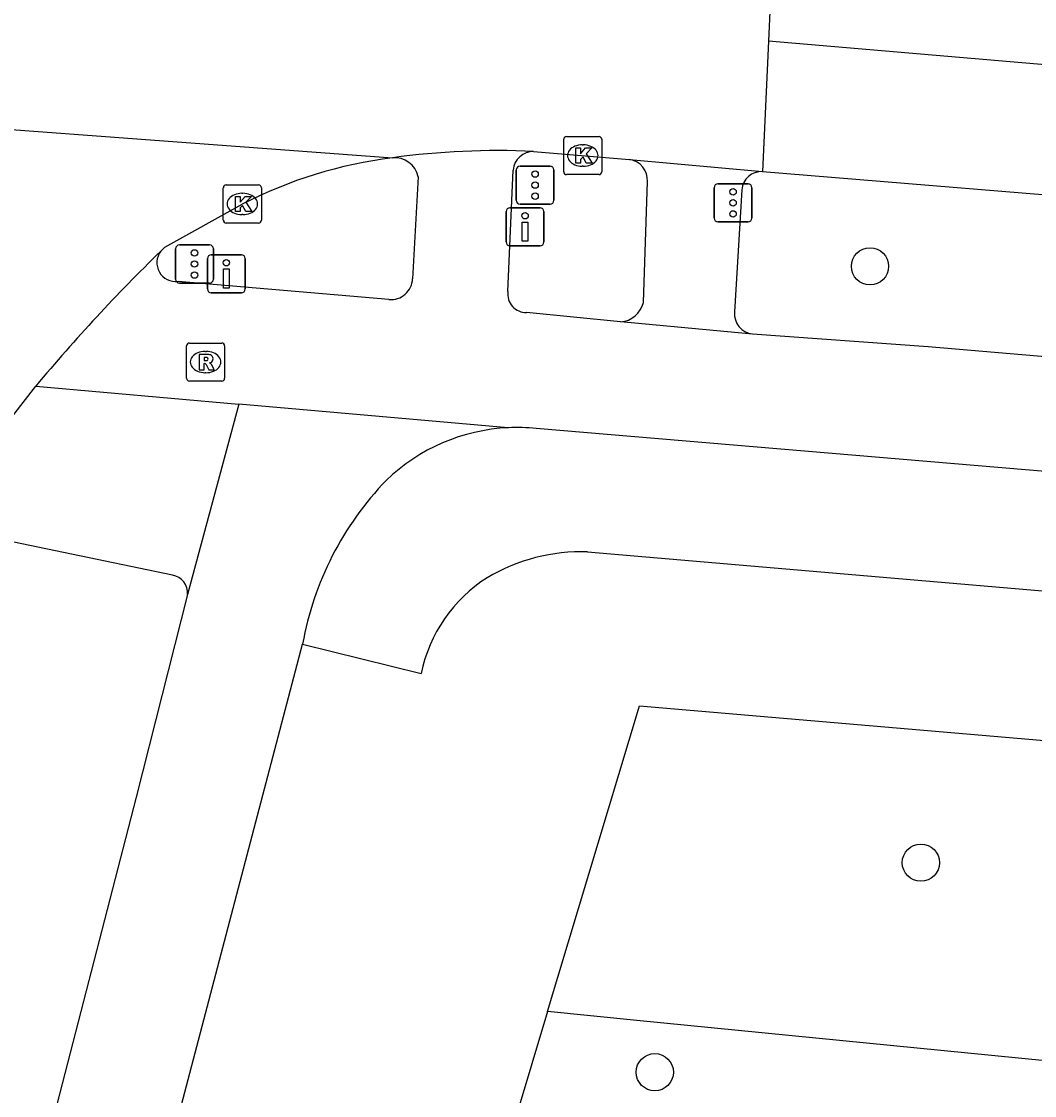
# Model space of a CAD drawing. Extents: x 161848 to 162726, y 385382 to 386521.
# Drawn here: x 161983.84 to 162010.45, y 386466.82 to 386495.03 of the extents above; entities that cross this region are included whole.
import ezdxf

# ---------------------------------------------------------------- set-up
doc = ezdxf.new("R2010")
doc.units = 0
for name, color, linetype in [('IMGEO_Berm_groen', 7, 'Continuous'), ('IMGEO_Boom', 7, 'Continuous'), ('IMGEO_Drukknoppaal', 7, 'Continuous'), ('IMGEO_Fietspad_gesloten', 7, 'Continuous'), ('IMGEO_Groenvoorziening', 7, 'Continuous'), ('IMGEO_Kolk', 7, 'Continuous'), ('IMGEO_OVBaan_gesloten', 7, 'Continuous'), ('IMGEO_Rijbaan_regionaal_gesloten', 7, 'Continuous'), ('IMGEO_Rioolput', 7, 'Continuous'), ('IMGEO_Verkeersregelinstallatiepaal', 7, 'Continuous'), ('IMGEO_Voetpad_open', 7, 'Continuous')]:
    doc.layers.add(name, color=color, linetype=linetype)

msp = doc.modelspace()

# ---------------------------------------------------------------- linework, layer by layer
at = {"layer": 'IMGEO_Berm_groen'}
for points in [[(161997.655, 386469.021), (162000.068, 386477.051), (162054.173, 386472.418)], [(161997.655, 386469.021), (161995.978, 386463.441)]]:
    msp.add_lwpolyline(points, dxfattribs=at)
at = {"layer": 'IMGEO_Boom'}
for centre in [(162006.126, 386488.599), (162007.461, 386472.934), (162000.472, 386467.431)]:
    msp.add_circle(centre, 0.489, dxfattribs=at)
at = {"layer": 'IMGEO_Drukknoppaal'}
for p, q in [((161996.669, 386490.138), (161997.459, 386490.138)), ((161997.459, 386490.138), (161996.669, 386490.138)), ((161996.569, 386489.238), (161996.569, 386490.038)), ((161996.569, 386490.038), (161996.569, 386489.238)), ((161997.559, 386490.038), (161997.559, 386489.238)), ((161997.559, 386489.238), (161997.559, 386490.038)), ((161997.459, 386489.138), (161996.669, 386489.138)), ((161996.669, 386489.138), (161997.459, 386489.138)), ((161988.723, 386488.004), (161988.723, 386488.804)), ((161988.723, 386488.804), (161988.723, 386488.004)), ((161988.823, 386488.904), (161989.613, 386488.904)), ((161989.613, 386488.904), (161988.823, 386488.904)), ((161989.713, 386488.804), (161989.713, 386488.004)), ((161989.713, 386488.004), (161989.713, 386488.804)), ((161989.613, 386487.904), (161988.823, 386487.904)), ((161988.823, 386487.904), (161989.613, 386487.904))]:
    msp.add_line(p, q, dxfattribs=at)
for points in [[(161997.139, 386489.763), (161997.139, 386489.263), (161996.989, 386489.263), (161996.989, 386489.763), (161997.139, 386489.763)], [(161989.293, 386488.529), (161989.293, 386488.029), (161989.143, 386488.029), (161989.143, 386488.529), (161989.293, 386488.529)]]:
    msp.add_lwpolyline(points, dxfattribs=at)
for centre in [(161997.064, 386489.928), (161989.218, 386488.694)]:
    msp.add_circle(centre, 0.085, dxfattribs=at)
for centre, start, end in [((161996.669, 386490.038), 90, 180), ((161996.669, 386490.038), 90, 180), ((161997.459, 386490.038), 0, 90), ((161997.459, 386490.038), 360, 90), ((161996.669, 386489.238), 180, 270), ((161996.669, 386489.238), 180, 270), ((161997.459, 386489.238), 270, 0), ((161997.459, 386489.238), 270, 0), ((161988.823, 386488.804), 90, 180), ((161988.823, 386488.804), 90, 180), ((161989.613, 386488.804), 0, 90), ((161989.613, 386488.804), 360, 90), ((161988.823, 386488.004), 180, 270), ((161988.823, 386488.004), 180, 270), ((161989.613, 386488.004), 270, 0), ((161989.613, 386488.004), 270, 0)]:
    msp.add_arc(centre, 0.1, start, end, dxfattribs=at)
at = {"layer": 'IMGEO_Fietspad_gesloten'}
for points in [[(161996.611, 386487.934), (161996.75, 386491.127)], [(161994.257, 386490.952), (161994.11, 386488.274)], [(161993.49, 386487.73), (161987.951, 386488.202)], [(161999.57, 386487.138), (161997.104, 386487.383)], [(162003.036, 386486.821), (161999.57, 386487.138)], [(162137.028, 386475.324), (162130.159, 386475.992), (162090.647, 386479.403), (162007.651, 386486.482), (162003.036, 386486.821)], [(161984.215, 386485.455), (161989.548, 386484.976)], [(161989.548, 386484.976), (161988.198, 386479.98)], [(161996.625, 386484.359), (161989.548, 386484.976)], [(162152.75, 386470.212), (162147.786, 386470.716), (162110.939, 386474.623), (162095.249, 386475.917), (162059.758, 386479.07), (161997.359, 386484.34)], [(161988.198, 386479.98), (161986.853, 386474.659), (161984.423, 386465.258)], [(161973.968, 386413.035), (161991.223, 386478.677)]]:
    msp.add_lwpolyline(points, dxfattribs=at)
for centre, radius, start, end in [((161997.288, 386491.079), 0.54, 89.7748, 174.8992), ((161993.635, 386490.818), 0.636, 12.13, 94.9744), ((161987.89, 386488.695), 0.496, 142.7642, 277.0363), ((161993.542, 386488.296), 0.569, 264.7756, 357.7531), ((161997.103, 386487.878), 0.495, 173.5291, 270.1113), ((161996.861, 386479.406), 4.959, 92.7222, 133.9465), ((161996.863, 386479.364), 5, 84.3067, 92.7277), ((161999.38, 386477.221), 8.286, 136.0054, 169.8772)]:
    msp.add_arc(centre, radius, start, end, dxfattribs=at)
at = {"layer": 'IMGEO_Groenvoorziening'}
msp.add_lwpolyline([(162053.585, 386463.502), (162000, 386468.789), (161997.655, 386469.021)], dxfattribs=at)
at = {"layer": 'IMGEO_Kolk'}
for p, q in [((161998.08, 386491.083), (161998.08, 386491.935)), ((161998.155, 386492.009), (161999.007, 386492.009)), ((161999.081, 386491.935), (161999.081, 386491.083)), ((161998.568, 386491.789), (161998.593, 386491.789)), ((161999.007, 386491.009), (161998.155, 386491.009)), ((161998.591, 386491.229), (161998.566, 386491.229)), ((161989.214, 386490.737), (161990.066, 386490.737)), ((161989.139, 386489.811), (161989.139, 386490.663)), ((161989.627, 386490.517), (161989.652, 386490.517)), ((161990.14, 386490.663), (161990.14, 386489.811)), ((161989.65, 386489.957), (161989.625, 386489.957)), ((161990.066, 386489.737), (161989.214, 386489.737))]:
    msp.add_line(p, q, dxfattribs=at)
for points in [[(161998.08, 386491.083), (161998.08, 386491.935)], [(161998.155, 386492.009), (161999.007, 386492.009)], [(161999.081, 386491.935), (161999.081, 386491.083)], [(161998.401, 386491.709), (161998.524, 386491.709), (161998.524, 386491.558), (161998.654, 386491.709), (161998.818, 386491.709), (161998.672, 386491.558), (161998.825, 386491.309), (161998.673, 386491.309), (161998.588, 386491.473), (161998.524, 386491.406), (161998.524, 386491.309), (161998.401, 386491.309), (161998.401, 386491.709)], [(161999.007, 386491.009), (161998.155, 386491.009)], [(161989.214, 386490.737), (161990.066, 386490.737)], [(161989.139, 386489.811), (161989.139, 386490.663)], [(161989.46, 386490.437), (161989.583, 386490.437), (161989.583, 386490.286), (161989.713, 386490.437), (161989.877, 386490.437), (161989.731, 386490.286), (161989.884, 386490.037), (161989.732, 386490.037), (161989.647, 386490.201), (161989.583, 386490.134), (161989.583, 386490.037), (161989.46, 386490.037), (161989.46, 386490.437)], [(161990.14, 386490.663), (161990.14, 386489.811)], [(161990.066, 386489.737), (161989.214, 386489.737)]]:
    msp.add_lwpolyline(points, dxfattribs=at)
for centre, start, end in [((161998.157, 386491.933), 91.552, 178.448), ((161998.157, 386491.933), 91.552, 178.448), ((161999.005, 386491.933), 1.552, 88.448), ((161999.005, 386491.933), 1.552, 88.448), ((161998.157, 386491.085), 181.552, 268.448), ((161998.157, 386491.085), 181.552, 268.448), ((161999.005, 386491.085), 271.552, 358.448), ((161999.005, 386491.085), 271.552, 358.448), ((161989.216, 386490.661), 91.552, 178.448), ((161989.216, 386490.661), 91.552, 178.448), ((161990.064, 386490.661), 1.552, 88.448), ((161990.064, 386490.661), 1.552, 88.448), ((161989.216, 386489.813), 181.552, 268.448), ((161989.216, 386489.813), 181.552, 268.448), ((161990.064, 386489.813), 271.552, 358.448), ((161990.064, 386489.813), 271.552, 358.448)]:
    msp.add_arc(centre, 0.0765, start, end, dxfattribs=at)
for centre, major_axis, ratio, start_param, end_param in [((161998.567, 386491.509), (-0.387, 0.002), 0.722429, 4.712389, 7.853982), ((161998.592, 386491.509), (-0.39, 0.002), 0.717154, 1.570796, 4.712389), ((161989.626, 386490.237), (-0.387, 0.002), 0.722429, 4.712389, 7.853982), ((161989.651, 386490.237), (-0.39, 0.002), 0.717154, 1.570796, 4.712389)]:
    msp.add_ellipse(centre, major_axis=major_axis, ratio=ratio, start_param=start_param, end_param=end_param, dxfattribs=at)
at = {"layer": 'IMGEO_OVBaan_gesloten'}
for points in [[(162003.619, 386498.001), (162003.459, 386494.516)], [(162003.459, 386494.516), (162003.301, 386491.087)], [(162151.907, 386481.614), (162150.934, 386481.7), (162087.587, 386487.335), (162071.717, 386488.747), (162055.732, 386490.044), (162027.625, 386492.448), (162003.459, 386494.516)], [(161976.618, 386492.709), (161993.58, 386491.452)], [(161997.29, 386491.619), (161999.812, 386491.403)], [(161999.812, 386491.403), (162003.301, 386491.087)], [(162003.301, 386491.087), (162013.955, 386490.216), (162070.231, 386485.46), (162125.402, 386480.772), (162137.511, 386479.644), (162151.62, 386478.363)]]:
    msp.add_lwpolyline(points, dxfattribs=at)
msp.add_arc((161996.372, 386470.725), 20.914, 87.4835, 97.6712, dxfattribs=at)
at = {"layer": 'IMGEO_Rijbaan_regionaal_gesloten'}
for points in [[(161987.495, 386488.995), (161987.603, 386489.1), (161989.635, 386490.235)], [(161982.666, 386483.463), (161984.215, 386485.455)]]:
    msp.add_lwpolyline(points, dxfattribs=at)
for centre, radius, start, end in [((161995.121, 386479.455), 12.095, 97.3182, 116.9709), ((162020.116, 386455.48), 46.77, 134.2259, 140.1406)]:
    msp.add_arc(centre, radius, start, end, dxfattribs=at)
at = {"layer": 'IMGEO_Rioolput'}
for p, q in [((161988.172, 386485.658), (161988.172, 386486.51)), ((161988.247, 386486.584), (161989.099, 386486.584)), ((161989.173, 386486.51), (161989.173, 386485.658)), ((161988.66, 386486.364), (161988.685, 386486.364)), ((161988.683, 386485.804), (161988.658, 386485.804)), ((161989.099, 386485.584), (161988.247, 386485.584))]:
    msp.add_line(p, q, dxfattribs=at)
for points in [[(161988.172, 386485.658), (161988.172, 386486.51)], [(161988.247, 386486.584), (161989.099, 386486.584)], [(161989.173, 386486.51), (161989.173, 386485.658)], [(161988.761, 386486.282), (161988.509, 386486.284), (161988.509, 386485.884)], [(161988.687, 386486.203), (161988.633, 386486.203), (161988.633, 386486.122)], [(161988.509, 386485.884), (161988.633, 386485.884), (161988.633, 386486.046), (161988.644, 386486.046)], [(161988.633, 386486.122), (161988.685, 386486.122)], [(161988.691, 386486.017), (161988.762, 386485.884), (161988.902, 386485.884), (161988.837, 386486.01)], [(161989.099, 386485.584), (161988.247, 386485.584)]]:
    msp.add_lwpolyline(points, dxfattribs=at)
for centre, radius, start, end in [((161988.249, 386486.508), 0.0765, 91.552, 178.448), ((161988.249, 386486.508), 0.0765, 91.552, 178.448), ((161989.097, 386486.508), 0.0765, 1.552, 88.448), ((161989.097, 386486.508), 0.0765, 1.552, 88.448), ((161988.693, 386486.107), 0.0964, 77.0061, 93.1865), ((161988.707, 386486.164), 0.0378, 276.6634, 79.6772), ((161988.76, 386486.172), 0.109, 350.3612, 89.416), ((161988.643, 386485.993), 0.0533, 26.0293, 88.6989), ((161988.669, 386486.311), 0.19, 274.7715, 282.9687), ((161988.758, 386486.172), 0.112, 277.5842, 350.9817), ((161988.742, 386485.957), 0.108, 29.5134, 73.7905), ((161988.249, 386485.66), 0.0765, 181.552, 268.448), ((161988.249, 386485.66), 0.0765, 181.552, 268.448), ((161989.097, 386485.66), 0.0765, 271.552, 358.448), ((161989.097, 386485.66), 0.0765, 271.552, 358.448)]:
    msp.add_arc(centre, radius, start, end, dxfattribs=at)
for centre, major_axis, ratio, start_param, end_param in [((161988.659, 386486.084), (-0.387, 0.002), 0.722429, 4.712389, 7.853982), ((161988.684, 386486.084), (-0.39, 0.002), 0.717154, 1.570796, 4.712389)]:
    msp.add_ellipse(centre, major_axis=major_axis, ratio=ratio, start_param=start_param, end_param=end_param, dxfattribs=at)
at = {"layer": 'IMGEO_Verkeersregelinstallatiepaal'}
for p, q in [((161996.833, 386490.333), (161996.833, 386491.133)), ((161996.833, 386491.133), (161996.833, 386490.333)), ((161996.933, 386491.233), (161997.723, 386491.233)), ((161997.723, 386491.233), (161996.933, 386491.233)), ((161997.823, 386491.133), (161997.823, 386490.333)), ((161997.823, 386490.333), (161997.823, 386491.133)), ((162002.132, 386490.765), (162002.922, 386490.765)), ((162002.922, 386490.765), (162002.132, 386490.765)), ((162002.032, 386489.865), (162002.032, 386490.665)), ((162002.032, 386490.665), (162002.032, 386489.865)), ((162003.022, 386490.665), (162003.022, 386489.865)), ((162003.022, 386489.865), (162003.022, 386490.665)), ((161997.723, 386490.233), (161996.933, 386490.233)), ((161996.933, 386490.233), (161997.723, 386490.233)), ((162002.922, 386489.765), (162002.132, 386489.765)), ((162002.132, 386489.765), (162002.922, 386489.765)), ((161987.887, 386488.26), (161987.887, 386489.06)), ((161987.887, 386489.06), (161987.887, 386488.26)), ((161987.987, 386489.16), (161988.777, 386489.16)), ((161988.777, 386489.16), (161987.987, 386489.16)), ((161988.877, 386489.06), (161988.877, 386488.26)), ((161988.877, 386488.26), (161988.877, 386489.06)), ((161988.777, 386488.16), (161987.987, 386488.16)), ((161987.987, 386488.16), (161988.777, 386488.16))]:
    msp.add_line(p, q, dxfattribs=at)
for centre in [(161997.328, 386491.023), (161997.328, 386490.733), (161997.328, 386490.443), (162002.527, 386490.555), (162002.527, 386490.265), (162002.527, 386489.975), (161988.382, 386488.95), (161988.382, 386488.66), (161988.382, 386488.37)]:
    msp.add_circle(centre, 0.085, dxfattribs=at)
for centre, start, end in [((161996.933, 386491.133), 90, 180), ((161996.933, 386491.133), 90, 180), ((161997.723, 386491.133), 0, 90), ((161997.723, 386491.133), 360, 90), ((162002.132, 386490.665), 90, 180), ((162002.132, 386490.665), 90, 180), ((162002.922, 386490.665), 0, 90), ((162002.922, 386490.665), 360, 90), ((161996.933, 386490.333), 180, 270), ((161996.933, 386490.333), 180, 270), ((161997.723, 386490.333), 270, 0), ((161997.723, 386490.333), 270, 0), ((162002.132, 386489.865), 180, 270), ((162002.132, 386489.865), 180, 270), ((162002.922, 386489.865), 270, 0), ((162002.922, 386489.865), 270, 0), ((161987.987, 386489.06), 90, 180), ((161987.987, 386489.06), 90, 180), ((161988.777, 386489.06), 0, 90), ((161988.777, 386489.06), 360, 90), ((161987.987, 386488.26), 180, 270), ((161987.987, 386488.26), 180, 270), ((161988.777, 386488.26), 270, 0), ((161988.777, 386488.26), 270, 0)]:
    msp.add_arc(centre, 0.1, start, end, dxfattribs=at)
at = {"layer": 'IMGEO_Voetpad_open'}
for points in [[(162000.174, 386487.651), (162000.279, 386490.827)], [(162002.759, 386490.608), (162002.567, 386487.4)], [(161987.804, 386480.487), (161982.066, 386481.675)], [(161998.707, 386481.099), (162059.979, 386475.844)], [(161991.223, 386478.677), (161994.335, 386477.907)]]:
    msp.add_lwpolyline(points, dxfattribs=at)
for centre, radius, start, end in [((161999.737, 386490.865), 0.543, 356.019, 82.0488), ((162003.273, 386490.573), 0.515, 86.8376, 176.1006), ((161999.517, 386487.813), 0.677, 274.5253, 346.1598), ((162003.097, 386487.35), 0.532, 174.5677, 263.4485), ((161998.55, 386476.259), 4.842, 88.1389, 120.7911), ((161987.723, 386480.017), 0.477, 355.5145, 80.1885), ((161998.156, 386477.122), 3.9, 122.3083, 168.3963)]:
    msp.add_arc(centre, radius, start, end, dxfattribs=at)

doc.saveas('drawing.dxf')
